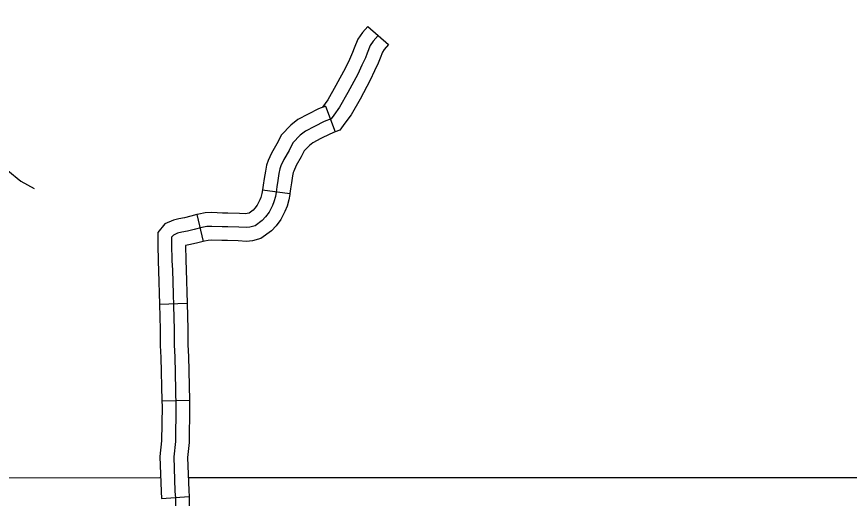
# Model space of a CAD drawing. Extents: x 1377389 to 1380723, y 1168351 to 1170484.
# Drawn here: x 1379647.9 to 1379738.6, y 1169158 to 1169210.4 of the extents above; entities that cross this region are included whole.
import ezdxf

# ---------------------------------------------------------------- set-up
doc = ezdxf.new("R2010")
doc.units = 0
doc.layers.add('B_Fill', color=7, linetype='Continuous')

msp = doc.modelspace()

# ---------------------------------------------------------------- linework, layer by layer
at = {"layer": 'B_Fill'}
for p, q in [((1379686.159, 1169209.346), (1379688.412, 1169207.365)), ((1379681.53, 1169200.654), (1379682.614, 1169197.857)), ((1379674.707, 1169191.553), (1379677.682, 1169191.166)), ((1379667.545, 1169188.854), (1379668.252, 1169185.939)), ((1379663.49, 1169179.117), (1379666.489, 1169179.197)), ((1379663.746, 1169168.568), (1379666.745, 1169168.636)), ((1379663.709, 1169157.961), (1379666.703, 1169158.148))]:
    msp.add_line(p, q, dxfattribs=at)
for points in [[(1379644.763, 1169212.177), (1379644.561, 1169210.147), (1379644.415, 1169207.159), (1379643.973, 1169204.64), (1379644.846, 1169200.57), (1379645.651, 1169198.279), (1379645.919, 1169195.427), (1379646.191, 1169194.577), (1379646.964, 1169193.666), (1379648.405, 1169192.481), (1379649.831, 1169191.696)], [(1379686.159, 1169209.346), (1379685.564, 1169208.669), (1379685.071, 1169207.964), (1379684.684, 1169206.98), (1379684.501, 1169206.5), (1379684.154, 1169205.736), (1379683.734, 1169204.826), (1379682.686, 1169202.894), (1379681.799, 1169201.352), (1379681.238, 1169200.566), (1379681.211, 1169200.531), (1379681.53, 1169200.654)], [(1379687.286, 1169208.356), (1379686.746, 1169207.741), (1379686.402, 1169207.25), (1379686.083, 1169206.439), (1379685.886, 1169205.923), (1379685.518, 1169205.112), (1379685.076, 1169204.153), (1379683.995, 1169202.163), (1379683.062, 1169200.541), (1379682.448, 1169199.68), (1379682.154, 1169199.287), (1379681.393, 1169198.992), (1379680.337, 1169198.452), (1379679.355, 1169197.935), (1379678.79, 1169197.493), (1379678.004, 1169196.657), (1379677.587, 1169195.846), (1379677.022, 1169194.863), (1379676.703, 1169194.151), (1379676.58, 1169193.831), (1379676.482, 1169193.315), (1379676.359, 1169192.553), (1379676.261, 1169191.865), (1379676.187, 1169191.3), (1379676.089, 1169190.808), (1379675.942, 1169190.243), (1379675.77, 1169189.825), (1379675.401, 1169189.113), (1379675.033, 1169188.596), (1379674.665, 1169188.203), (1379673.879, 1169187.638), (1379673.314, 1169187.491), (1379672.921, 1169187.441), (1379672.111, 1169187.491), (1379670.908, 1169187.515), (1379670.294, 1169187.515), (1379669.189, 1169187.564), (1379668.624, 1169187.54), (1379668.084, 1169187.441), (1379667.274, 1169187.245), (1379666.537, 1169187.048), (1379665.899, 1169186.925), (1379665.457, 1169186.827), (1379664.99, 1169186.63), (1379664.794, 1169186.385), (1379664.794, 1169185.598), (1379664.843, 1169183.853), (1379664.892, 1169182.797), (1379665.064, 1169176.358), (1379665.064, 1169174.637), (1379665.137, 1169173.359), (1379665.26, 1169167.952), (1379665.211, 1169164.143), (1379665.039, 1169162.472), (1379665.162, 1169158.761), (1379665.211, 1169157.975), (1379665.187, 1169156.033)], [(1379688.412, 1169207.365), (1379687.927, 1169206.813), (1379687.733, 1169206.535), (1379687.481, 1169205.897), (1379687.271, 1169205.345), (1379686.882, 1169204.487), (1379686.418, 1169203.481), (1379685.305, 1169201.431), (1379684.326, 1169199.729), (1379683.659, 1169198.795), (1379683.097, 1169198.044), (1379682.614, 1169197.857)], [(1379681.53, 1169200.654), (1379680.778, 1169200.363), (1379679.646, 1169199.783), (1379678.537, 1169199.2), (1379677.775, 1169198.604), (1379676.767, 1169197.531), (1379676.269, 1169196.564), (1379675.684, 1169195.545), (1379675.317, 1169194.727), (1379675.132, 1169194.244), (1379675.004, 1169193.575), (1379674.876, 1169192.779), (1379674.774, 1169192.068), (1379674.707, 1169191.553)], [(1379682.614, 1169197.857), (1379682.007, 1169197.622), (1379681.028, 1169197.12), (1379680.173, 1169196.671), (1379679.805, 1169196.382), (1379679.241, 1169195.784), (1379678.905, 1169195.129), (1379678.36, 1169194.182), (1379678.088, 1169193.575), (1379678.028, 1169193.419), (1379677.959, 1169193.056), (1379677.842, 1169192.328), (1379677.747, 1169191.662), (1379677.682, 1169191.166)], [(1379674.707, 1169191.553), (1379674.706, 1169191.544), (1379674.626, 1169191.145), (1379674.516, 1169190.72), (1379674.407, 1169190.456), (1379674.118, 1169189.897), (1379673.87, 1169189.549), (1379673.67, 1169189.335), (1379673.23, 1169189.019), (1379673.03, 1169188.967), (1379672.873, 1169188.947), (1379672.172, 1169188.99), (1379670.923, 1169189.015), (1379670.327, 1169189.015), (1379669.19, 1169189.066), (1379668.457, 1169189.034), (1379667.773, 1169188.909), (1379667.545, 1169188.854)], [(1379677.682, 1169191.166), (1379677.668, 1169191.056), (1379677.551, 1169190.472), (1379677.367, 1169189.766), (1379677.132, 1169189.194), (1379676.685, 1169188.329), (1379676.196, 1169187.644), (1379675.659, 1169187.071), (1379674.528, 1169186.257), (1379673.598, 1169186.014), (1379672.969, 1169185.936), (1379672.05, 1169185.991), (1379670.892, 1169186.015), (1379670.261, 1169186.015), (1379669.188, 1169186.063), (1379668.792, 1169186.046), (1379668.395, 1169185.973), (1379668.252, 1169185.939)], [(1379667.545, 1169188.854), (1379666.903, 1169188.698), (1379666.202, 1169188.511), (1379665.594, 1169188.394), (1379664.999, 1169188.262), (1379664.056, 1169187.865), (1379663.294, 1169186.91), (1379663.294, 1169185.577), (1379663.344, 1169183.797), (1379663.393, 1169182.742), (1379663.49, 1169179.117)], [(1379668.252, 1169185.939), (1379667.644, 1169185.791), (1379666.873, 1169185.585), (1379666.298, 1169185.475), (1379666.342, 1169183.909), (1379666.391, 1169182.851), (1379666.489, 1169179.197)], [(1379663.49, 1169179.117), (1379663.564, 1169176.338), (1379663.564, 1169174.594), (1379663.638, 1169173.299), (1379663.746, 1169168.568)], [(1379666.489, 1169179.197), (1379666.564, 1169176.378), (1379666.564, 1169174.68), (1379666.637, 1169173.419), (1379666.745, 1169168.636)], [(1379663.746, 1169168.568), (1379663.76, 1169167.945), (1379663.712, 1169164.23), (1379663.537, 1169162.524), (1379663.664, 1169158.689), (1379663.709, 1169157.961)], [(1379666.745, 1169168.636), (1379666.76, 1169167.96), (1379666.71, 1169164.057), (1379666.542, 1169162.42), (1379666.66, 1169158.832), (1379666.703, 1169158.148)], [(1379663.507, 1169160.177), (1379639.208, 1169160.171)], [(1379744.459, 1169160.195), (1379666.724, 1169160.177)], [(1379666.703, 1169158.148), (1379666.712, 1169158.012), (1379666.687, 1169156.055), (1379666.736, 1169154.91), (1379666.736, 1169154.349), (1379666.68, 1169153.684), (1379666.42, 1169153.194), (1379666.274, 1169152.648), (1379666.208, 1169152.362), (1379666.632, 1169150.84), (1379666.74, 1169150.115), (1379666.831, 1169149.635), (1379666.923, 1169149.175), (1379667.046, 1169148.653), (1379667.093, 1169147.773)]]:
    msp.add_lwpolyline(points, dxfattribs=at)

doc.saveas('drawing.dxf')
